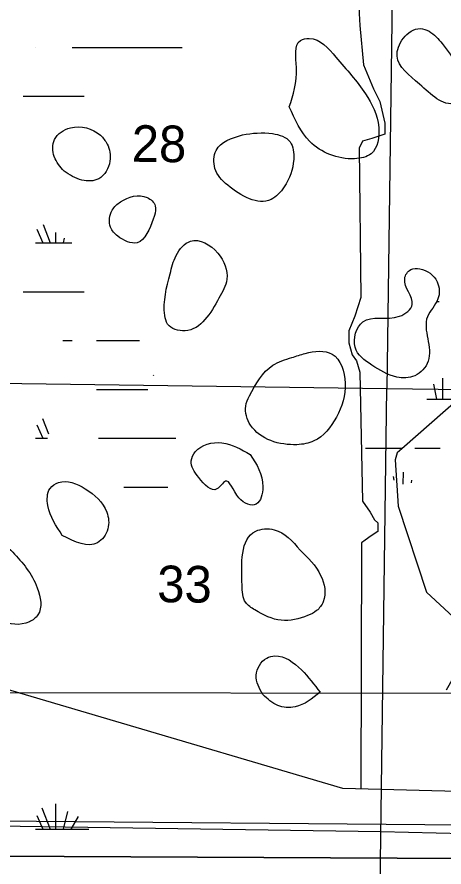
# Model space of a CAD drawing. Extents: x 408847 to 817539, y 923858 to 1151780.
# Drawn here: x 585365 to 590603, y 1012655 to 1023095 of the extents above; entities that cross this region are included whole.
import ezdxf

# ---------------------------------------------------------------- set-up
doc = ezdxf.new("R2010")
doc.units = 0
for name, color, linetype in [('Cities Incorporated Area', 7, 'Continuous'), ('Cities Incorporated Linear Boundaries', 7, 'Continuous'), ('Lakes and Ponds', 7, 'Continuous'), ('Level 43', 7, 'Continuous'), ('Local Roads Paved', 7, 'Continuous'), ('Narrow River Creek and Branch and Slough', 7, 'Continuous'), ('Quad Borders', 7, 'Continuous'), ('Section Lines', 7, 'Continuous'), ('Swamps', 7, 'Continuous')]:
    doc.layers.add(name, color=color, linetype=linetype)

msp = doc.modelspace()

# ---------------------------------------------------------------- linework, layer by layer
at = {"layer": 'Cities Incorporated Area'}
msp.add_line((604967, 1012688), (574883, 1012840), dxfattribs=at)
at = {"layer": 'Cities Incorporated Linear Boundaries'}
msp.add_line((637441, 1012760), (573420, 1013321), dxfattribs=at)
at = {"layer": 'Lakes and Ponds'}
for points in [[(590581, 1022769), (590420, 1022919), (590313, 1022952), (590105, 1022834), (590027, 1022614), (590303, 1022269), (590751, 1022032), (590853, 1022085), (590867, 1022191), (590581, 1022769)], [(588705, 1021991), (588957, 1021566), (589505, 1021354), (589710, 1021416), (589803, 1021739), (589640, 1022150), (589277, 1022603), (588949, 1022831), (588843, 1022806), (588793, 1022474), (588705, 1021991)], [(585942, 1021200), (586161, 1021092), (586368, 1021108), (586504, 1021325), (586470, 1021535), (586387, 1021642), (586020, 1021734), (585825, 1021590), (585822, 1021380), (585942, 1021200)], [(588132, 1021649), (587808, 1021457), (587793, 1021236), (587951, 1021028), (588481, 1020852), (588643, 1021009), (588759, 1021346), (588715, 1021561), (588500, 1021663), (588132, 1021649)], [(587053, 1020656), (587060, 1020776), (586961, 1020877), (586635, 1020824), (586533, 1020723), (586513, 1020513), (586600, 1020404), (586839, 1020323), (587036, 1020612), (587053, 1020656)], [(587243, 1019940), (587178, 1019430), (587212, 1019324), (587426, 1019241), (587842, 1019641), (587939, 1019873), (587828, 1020196), (587494, 1020342), (587318, 1020166), (587243, 1019940)], [(589718, 1018819), (590024, 1018672), (590245, 1018688), (590409, 1018866), (590400, 1019413), (590529, 1019632), (590519, 1019844), (590307, 1020003), (590195, 1019992), (590121, 1019881), (590214, 1019565), (590056, 1019419), (589606, 1019350), (589512, 1019038), (589718, 1018819)], [(588738, 1018912), (588503, 1018817), (588217, 1018441), (588170, 1018316), (588231, 1018081), (588799, 1017842), (589007, 1017888), (589283, 1018179), (589391, 1018599), (589231, 1018955), (588901, 1018963), (588738, 1018912)], [(588225, 1017720), (587879, 1017864), (587552, 1017755), (587502, 1017644), (587596, 1017438), (587817, 1017298), (587920, 1017393), (588086, 1017189), (588299, 1017112), (588381, 1017324), (588225, 1017720)], [(585920, 1016727), (586353, 1016637), (586479, 1016807), (586465, 1017014), (586202, 1017301), (585873, 1017377), (585770, 1017304), (585744, 1017094), (585920, 1016727)], [(588837, 1016547), (588519, 1016797), (588293, 1016780), (588126, 1016118), (588170, 1015904), (588283, 1015812), (588607, 1015685), (588930, 1015743), (589041, 1015804), (589122, 1015913), (589090, 1016236), (588837, 1016547)], [(585000, 1016025), (585172, 1015692), (585516, 1015666), (585621, 1015751), (585613, 1016082), (585313, 1016520), (585071, 1016699), (584961, 1016714), (584889, 1016496), (585000, 1016025)], [(588381, 1014774), (588300, 1015009), (588428, 1015220), (588529, 1015247), (588853, 1015077), (589082, 1014801)], [(589082, 1014801), (588776, 1014621), (588564, 1014637), (588381, 1014774)]]:
    msp.add_spline(points, degree=3, dxfattribs=at)
at = {"layer": 'Local Roads Paved'}
for points in [[(589762, 1027641), (589635, 1027483), (589614, 1027229), (589614, 1026195), (589561, 1023139), (589572, 1022991), (589614, 1022506)], [(589614, 1022506), (589740, 1022213), (589814, 1022055), (589878, 1021791), (589878, 1021654), (589719, 1021601), (589603, 1021569), (589561, 1021485), (589582, 1019648), (589508, 1019419), (589434, 1019240), (589434, 1019092), (589477, 1018944), (589529, 1018870), (589572, 1018733), (589603, 1017149), (589698, 1017012), (589751, 1016917), (589793, 1016880), (589793, 1016775), (589709, 1016722), (589635, 1016669), (589593, 1016638), (589582, 1013612)], [(592642, 1013533), (589361, 1013618), (583428, 1015371)], [(592642, 1013533), (589361, 1013618), (583428, 1015371)]]:
    msp.add_lwpolyline(points, dxfattribs=at)
at = {"layer": 'Narrow River Creek and Branch and Slough'}
msp.add_line((574915, 1012840), (604998, 1012688), dxfattribs=at)
msp.add_lwpolyline([(591414, 1021385), (591281, 1020580), (591257, 1019835), (591157, 1018734), (590085, 1017792), (590028, 1017741), (590005, 1017657), (590039, 1017087), (590390, 1016032), (590992, 1015470), (590629, 1014827)], dxfattribs=at)
msp.add_spline([(593322, 1013402), (592919, 1012601), (592554, 1012282), (592033, 1011999), (590248, 1011232), (590088, 1011047), (590035, 1010821), (589803, 1010665), (589569, 1010249), (589560, 1009644), (589503, 1008455), (589110, 1008119), (589097, 1007864), (589086, 1007266), (588433, 1006061), (588382, 1005933), (587955, 1005291)], degree=3, dxfattribs=at)
at = {"layer": 'Quad Borders'}
msp.add_line((574913, 1014812), (615571, 1014751), dxfattribs=at)
at = {"layer": 'Section Lines'}
for p, q in [((589976, 1023836), (589903, 1018532)), ((584574, 1018607), (589903, 1018532)), ((589757, 1007823), (589903, 1018532)), ((589903, 1018532), (595185, 1018458)), ((584549, 1013170), (589829, 1013090)), ((589829, 1013090), (595156, 1012956))]:
    msp.add_line(p, q, dxfattribs=at)
at = {"layer": 'Swamps'}
for p, q in [((586940, 1022721), (587390, 1022721)), ((586940, 1022721), (587390, 1022721)), ((586940, 1022721), (587390, 1022721)), ((585440, 1022121), (586190, 1022121)), ((585440, 1022121), (586190, 1022121)), ((585440, 1022121), (586190, 1022121)), ((585609, 1020487), (585680, 1020321)), ((585609, 1020487), (585680, 1020321)), ((585609, 1020487), (585680, 1020321)), ((585440, 1019721), (586190, 1019721)), ((585440, 1019721), (586190, 1019721)), ((585440, 1019721), (586190, 1019721)), ((590585, 1018658), (590585, 1018400)), ((590585, 1018658), (590585, 1018400)), ((590476, 1018586), (590513, 1018400)), ((590476, 1018586), (590513, 1018400)), ((586340, 1018521), (586940, 1018521)), ((586340, 1018521), (586940, 1018521)), ((586340, 1018521), (586940, 1018521)), ((585609, 1018087), (585680, 1017921)), ((585609, 1018087), (585680, 1017921)), ((585609, 1018087), (585680, 1017921)), ((589794, 1017800), (590094, 1017800)), ((589794, 1017800), (590094, 1017800)), ((585669, 1013383), (585772, 1013121)), ((585669, 1013383), (585772, 1013121)), ((585669, 1013383), (585772, 1013121)), ((585838, 1013432), (585838, 1013121)), ((585838, 1013432), (585838, 1013121)), ((585838, 1013432), (585838, 1013121)), ((585983, 1013335), (585930, 1013120)), ((585983, 1013335), (585930, 1013120)), ((585983, 1013335), (585930, 1013120)), ((585609, 1013287), (585680, 1013121)), ((585609, 1013287), (585680, 1013121)), ((585609, 1013287), (585680, 1013121)), ((586116, 1013275), (586026, 1013121)), ((586116, 1013275), (586026, 1013121)), ((586116, 1013275), (586026, 1013121))]:
    msp.add_line(p, q, dxfattribs=at)
for points in [[(585590, 1022721), (585592, 1022721)], [(585590, 1022721), (585592, 1022721)], [(585590, 1022721), (585592, 1022721)], [(586040, 1022721), (586940, 1022721)], [(586040, 1022721), (586940, 1022721)], [(586040, 1022721), (586940, 1022721)], [(585684, 1020545), (585772, 1020321)], [(585684, 1020545), (585772, 1020321)], [(585684, 1020545), (585772, 1020321)], [(585838, 1020446), (585838, 1020321)], [(585838, 1020446), (585838, 1020321)], [(585838, 1020446), (585838, 1020321)], [(585944, 1020379), (585930, 1020320)], [(585944, 1020379), (585930, 1020320)], [(585944, 1020379), (585930, 1020320)], [(586029, 1020325), (586027, 1020321)], [(586029, 1020325), (586027, 1020321)], [(586029, 1020325), (586027, 1020321)], [(585590, 1020321), (586036, 1020321)], [(585590, 1020321), (586036, 1020321)], [(585590, 1020321), (586036, 1020321)], [(590517, 1019600), (590544, 1019600)], [(590517, 1019600), (590544, 1019600)], [(585926, 1019121), (586040, 1019121)], [(585926, 1019121), (586040, 1019121)], [(585926, 1019121), (586040, 1019121)], [(586340, 1019121), (586866, 1019121)], [(586340, 1019121), (586866, 1019121)], [(586340, 1019121), (586866, 1019121)], [(587042, 1018686), (587039, 1018694)], [(587042, 1018686), (587039, 1018694)], [(587042, 1018686), (587039, 1018694)], [(586940, 1018521), (586969, 1018521)], [(586940, 1018521), (586969, 1018521)], [(586940, 1018521), (586969, 1018521)], [(590394, 1018400), (590839, 1018400)], [(590394, 1018400), (590839, 1018400)], [(585677, 1018163), (585751, 1017974)], [(585677, 1018163), (585751, 1017974)], [(585677, 1018163), (585751, 1017974)], [(585590, 1017921), (585739, 1017921)], [(585590, 1017921), (585739, 1017921)], [(585590, 1017921), (585739, 1017921)], [(586366, 1017921), (586940, 1017921)], [(586366, 1017921), (586940, 1017921)], [(586366, 1017921), (586940, 1017921)], [(586940, 1017921), (587313, 1017921)], [(586940, 1017921), (587313, 1017921)], [(586940, 1017921), (587313, 1017921)], [(589639, 1017800), (589794, 1017800)], [(589639, 1017800), (589794, 1017800)], [(590244, 1017800), (590555, 1017800)], [(590244, 1017800), (590555, 1017800)], [(589990, 1017404), (589983, 1017453)], [(589990, 1017404), (589983, 1017453)], [(590103, 1017358), (590106, 1017503)], [(590103, 1017358), (590106, 1017503)], [(590203, 1017372), (590210, 1017405)], [(590203, 1017372), (590210, 1017405)], [(586675, 1017321), (586940, 1017321)], [(586675, 1017321), (586940, 1017321)], [(586675, 1017321), (586940, 1017321)], [(586940, 1017321), (587214, 1017321)], [(586940, 1017321), (587214, 1017321)], [(586940, 1017321), (587214, 1017321)], [(585590, 1013121), (586247, 1013121)], [(585590, 1013121), (586247, 1013121)], [(585590, 1013121), (586247, 1013121)]]:
    msp.add_lwpolyline(points, dxfattribs=at)

# ---------------------------------------------------------------- texts
at = {"layer": 'Level 43'}
for s, p in [('28', (586770, 1021317)), ('33', (587083, 1015908))]:
    msp.add_text(s, height=450, rotation=359.379, dxfattribs=at).set_placement(p)

doc.saveas('drawing.dxf')
